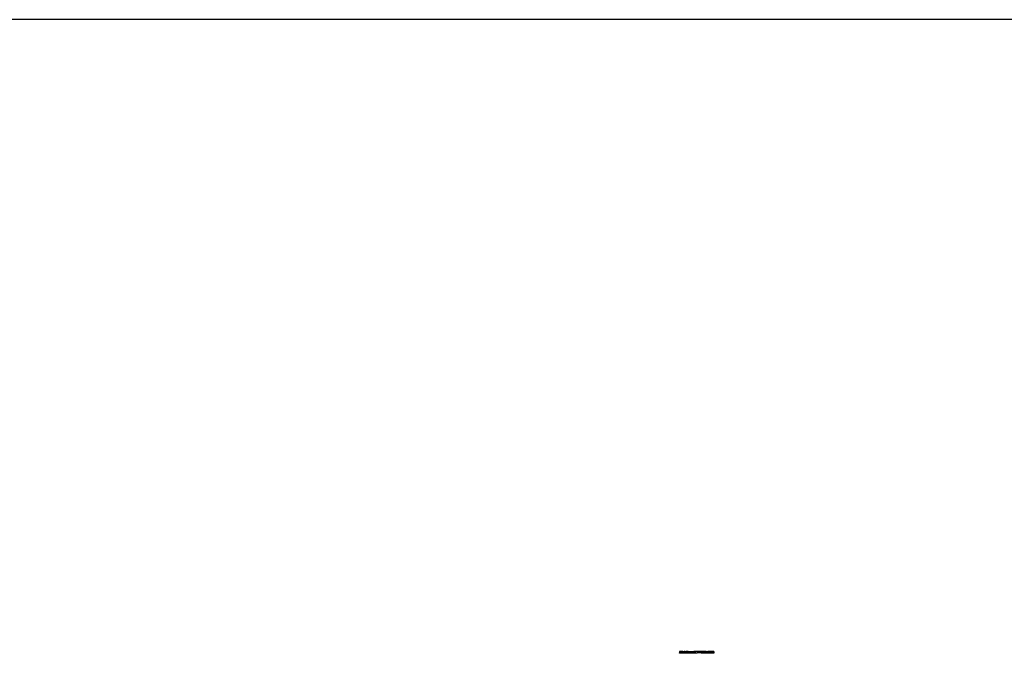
# Model space of a CAD drawing. Extents: x -89225 to 110569, y 13360 to 87647.
# Tile 301 of 478: x 35684 to 35815, y 84643 to 84727. Entities that reach past the tile are written whole.
import ezdxf

# ---------------------------------------------------------------- set-up
doc = ezdxf.new("R2010")
doc.units = 0
doc.layers.add('Iv-Lines 035', color=4, linetype='Continuous')

# ---------------------------------------------------------------- blocks, each defined once
blk = doc.blocks.new('Leidingwerk beluchtingsinstallatie')
for p, q in [((1283320.87, -919506.43), (1282841.87, -919506.43)), ((1283093.24, -919590.62), (1283093.24, -919590.82)), ((1283093.24, -919590.62), (1283093.47, -919590.62)), ((1283093.24, -919590.64), (1283093.24, -919590.62)), ((1283093.24, -919590.64), (1283093.24, -919590.84)), ((1283093.47, -919590.64), (1283093.24, -919590.64)), ((1283093.24, -919590.84), (1283093.24, -919590.82)), ((1283093.47, -919590.84), (1283093.24, -919590.84)), ((1283093.47, -919590.64), (1283093.47, -919590.84)), ((1283093.92, -919590.6), (1283094.36, -919590.62)), ((1283094.35, -919590.66), (1283094.35, -919590.86)), ((1283094.36, -919590.62), (1283094.36, -919590.65)), ((1283095.78, -919590.62), (1283095.78, -919590.82)), ((1283096.07, -919590.62), (1283096.07, -919590.82)), ((1283096.11, -919590.66), (1283096.11, -919590.86)), ((1283096.56, -919590.67), (1283096.11, -919590.66)), ((1283096.56, -919590.87), (1283096.11, -919590.86)), ((1283096.56, -919590.67), (1283096.56, -919590.87)), ((1283096.99, -919590.65), (1283096.99, -919590.85)), ((1283097.15, -919590.62), (1283097.77, -919590.62)), ((1283097.15, -919590.64), (1283097.15, -919590.84)), ((1283097.77, -919590.64), (1283097.15, -919590.64)), ((1283097.77, -919590.84), (1283097.15, -919590.84)), ((1283097.77, -919590.62), (1283097.77, -919590.64)), ((1283097.77, -919590.64), (1283097.77, -919590.84))]:
    blk.add_line(p, q)
for points, knots in [([(1283093.47, -919590.62), (1283093.48, -919590.62), (1283093.49, -919590.62), (1283093.53, -919590.62), (1283093.57, -919590.62), (1283093.61, -919590.61), (1283093.67, -919590.61), (1283093.74, -919590.61), (1283093.82, -919590.61), (1283093.89, -919590.6), (1283093.92, -919590.6)], [0, 0, 0, 0, 0.125878, 0.244179, 0.355238, 0.459854, 0.569217, 0.695165, 0.838412, 1, 1, 1, 1]), ([(1283094.35, -919590.66), (1283094.33, -919590.66), (1283094.27, -919590.66), (1283094.18, -919590.66), (1283094.1, -919590.66), (1283094.02, -919590.66), (1283093.95, -919590.66), (1283093.87, -919590.66), (1283093.8, -919590.66), (1283093.74, -919590.66), (1283093.68, -919590.65), (1283093.63, -919590.65), (1283093.58, -919590.65), (1283093.54, -919590.65), (1283093.51, -919590.65), (1283093.49, -919590.64), (1283093.47, -919590.64), (1283093.47, -919590.64), (1283093.47, -919590.64)], [0, 0, 0, 0, 0.062761, 0.124039, 0.184372, 0.243544, 0.302989, 0.363281, 0.424866, 0.488052, 0.551947, 0.614235, 0.676593, 0.73895, 0.801464, 0.865815, 0.93153, 1, 1, 1, 1]), ([(1283094.35, -919590.86), (1283094.33, -919590.86), (1283094.27, -919590.86), (1283094.18, -919590.86), (1283094.1, -919590.86), (1283094.02, -919590.86), (1283093.95, -919590.86), (1283093.87, -919590.86), (1283093.8, -919590.86), (1283093.74, -919590.86), (1283093.68, -919590.85), (1283093.63, -919590.85), (1283093.58, -919590.85), (1283093.54, -919590.85), (1283093.51, -919590.85), (1283093.49, -919590.84), (1283093.47, -919590.84), (1283093.47, -919590.84), (1283093.47, -919590.84)], [0, 0, 0, 0, 0.062761, 0.124039, 0.184372, 0.243544, 0.302989, 0.363281, 0.424866, 0.488052, 0.551947, 0.614235, 0.676593, 0.73895, 0.801464, 0.865815, 0.93153, 1, 1, 1, 1]), ([(1283094.36, -919590.62), (1283094.34, -919590.62), (1283094.29, -919590.62), (1283094.23, -919590.62), (1283094.17, -919590.62), (1283094.13, -919590.62), (1283094.09, -919590.63), (1283094.07, -919590.63), (1283094.05, -919590.63), (1283094.05, -919590.63), (1283094.05, -919590.63)], [0, 0, 0, 0, 0.151108, 0.292384, 0.425353, 0.550123, 0.668649, 0.782268, 0.892493, 1, 1, 1, 1]), ([(1283094.05, -919590.63), (1283094.05, -919590.63), (1283094.05, -919590.64), (1283094.07, -919590.64), (1283094.1, -919590.64), (1283094.15, -919590.64), (1283094.2, -919590.64), (1283094.25, -919590.65), (1283094.31, -919590.65), (1283094.35, -919590.65), (1283094.38, -919590.65)], [0, 0, 0, 0, 0.149751, 0.288181, 0.41862, 0.547639, 0.670446, 0.782946, 0.891252, 1, 1, 1, 1]), ([(1283095.52, -919590.63), (1283095.5, -919590.63), (1283095.46, -919590.63), (1283095.4, -919590.64), (1283095.34, -919590.64), (1283095.29, -919590.64), (1283095.24, -919590.65), (1283095.19, -919590.65), (1283095.15, -919590.65), (1283095.1, -919590.65), (1283095.03, -919590.66), (1283094.95, -919590.66), (1283094.86, -919590.66), (1283094.76, -919590.66), (1283094.67, -919590.66), (1283094.56, -919590.66), (1283094.46, -919590.66), (1283094.39, -919590.66), (1283094.35, -919590.66)], [0, 0, 0, 0, 0.085072, 0.163662, 0.235414, 0.30072, 0.359224, 0.411151, 0.456429, 0.4956, 0.565469, 0.631733, 0.695671, 0.757668, 0.818705, 0.878748, 0.938774, 1, 1, 1, 1]), ([(1283095.52, -919590.83), (1283095.5, -919590.83), (1283095.46, -919590.83), (1283095.4, -919590.84), (1283095.34, -919590.84), (1283095.29, -919590.84), (1283095.24, -919590.85), (1283095.19, -919590.85), (1283095.15, -919590.85), (1283095.1, -919590.85), (1283095.03, -919590.86), (1283094.95, -919590.86), (1283094.86, -919590.86), (1283094.76, -919590.86), (1283094.67, -919590.86), (1283094.56, -919590.86), (1283094.46, -919590.86), (1283094.39, -919590.86), (1283094.35, -919590.86)], [0, 0, 0, 0, 0.085072, 0.163662, 0.235414, 0.30072, 0.359224, 0.411151, 0.456429, 0.4956, 0.565469, 0.631733, 0.695671, 0.757668, 0.818705, 0.878748, 0.938774, 1, 1, 1, 1]), ([(1283094.38, -919590.65), (1283094.39, -919590.65), (1283094.43, -919590.65), (1283094.49, -919590.65), (1283094.54, -919590.64), (1283094.57, -919590.64), (1283094.59, -919590.64)], [0, 0, 0, 0, 0.223629, 0.459006, 0.714829, 1, 1, 1, 1]), ([(1283094.59, -919590.64), (1283094.6, -919590.64), (1283094.62, -919590.64), (1283094.65, -919590.64), (1283094.68, -919590.64), (1283094.71, -919590.64), (1283094.73, -919590.64), (1283094.76, -919590.64), (1283094.79, -919590.63), (1283094.81, -919590.63), (1283094.82, -919590.63)], [0, 0, 0, 0, 0.084053, 0.179273, 0.285393, 0.40251, 0.533509, 0.675964, 0.832108, 1, 1, 1, 1]), ([(1283094.82, -919590.63), (1283094.84, -919590.63), (1283094.88, -919590.63), (1283094.93, -919590.62), (1283094.98, -919590.62), (1283095.03, -919590.62), (1283095.07, -919590.62), (1283095.12, -919590.61), (1283095.16, -919590.61), (1283095.21, -919590.61), (1283095.28, -919590.61), (1283095.37, -919590.61), (1283095.47, -919590.6), (1283095.58, -919590.6), (1283095.69, -919590.6), (1283095.81, -919590.6), (1283095.94, -919590.6), (1283096.03, -919590.6), (1283096.07, -919590.6)], [0, 0, 0, 0, 0.076153, 0.146352, 0.211292, 0.270492, 0.323997, 0.371865, 0.414393, 0.451582, 0.519737, 0.586534, 0.652873, 0.719576, 0.786977, 0.855445, 0.92616, 1, 1, 1, 1]), ([(1283095.78, -919590.62), (1283095.76, -919590.62), (1283095.71, -919590.62), (1283095.64, -919590.62), (1283095.58, -919590.63), (1283095.54, -919590.63), (1283095.52, -919590.63)], [0, 0, 0, 0, 0.190579, 0.418506, 0.688092, 1, 1, 1, 1]), ([(1283095.78, -919590.82), (1283095.76, -919590.82), (1283095.71, -919590.82), (1283095.64, -919590.82), (1283095.58, -919590.83), (1283095.54, -919590.83), (1283095.52, -919590.83)], [0, 0, 0, 0, 0.190579, 0.418506, 0.688092, 1, 1, 1, 1]), ([(1283096.07, -919590.62), (1283096.04, -919590.62), (1283095.99, -919590.62), (1283095.91, -919590.62), (1283095.84, -919590.62), (1283095.8, -919590.62), (1283095.78, -919590.62)], [0, 0, 0, 0, 0.259835, 0.507558, 0.751994, 1, 1, 1, 1]), ([(1283096.07, -919590.82), (1283096.04, -919590.82), (1283095.99, -919590.82), (1283095.91, -919590.82), (1283095.84, -919590.82), (1283095.8, -919590.82), (1283095.78, -919590.82)], [0, 0, 0, 0, 0.259835, 0.507558, 0.751994, 1, 1, 1, 1]), ([(1283096.07, -919590.6), (1283096.12, -919590.6), (1283096.2, -919590.6), (1283096.33, -919590.6), (1283096.46, -919590.6), (1283096.57, -919590.6), (1283096.68, -919590.6), (1283096.78, -919590.61), (1283096.87, -919590.61), (1283096.93, -919590.61), (1283096.98, -919590.61), (1283097.01, -919590.61), (1283097.03, -919590.61), (1283097.06, -919590.62), (1283097.09, -919590.62), (1283097.11, -919590.62), (1283097.13, -919590.62), (1283097.14, -919590.62), (1283097.15, -919590.62)], [0, 0, 0, 0, 0.087378, 0.172026, 0.255614, 0.339009, 0.420171, 0.497723, 0.571859, 0.644362, 0.681007, 0.719713, 0.760375, 0.803329, 0.848726, 0.896258, 0.947027, 1, 1, 1, 1]), ([(1283096.56, -919590.63), (1283096.56, -919590.63), (1283096.56, -919590.63), (1283096.53, -919590.63), (1283096.48, -919590.62), (1283096.42, -919590.62), (1283096.34, -919590.62), (1283096.26, -919590.62), (1283096.17, -919590.62), (1283096.1, -919590.62), (1283096.07, -919590.62)], [0, 0, 0, 0, 0.128167, 0.251881, 0.375766, 0.504777, 0.634248, 0.755772, 0.876308, 1, 1, 1, 1]), ([(1283096.11, -919590.66), (1283096.15, -919590.66), (1283096.22, -919590.65), (1283096.31, -919590.65), (1283096.39, -919590.65), (1283096.45, -919590.64), (1283096.5, -919590.64), (1283096.54, -919590.64), (1283096.56, -919590.63), (1283096.56, -919590.63), (1283096.56, -919590.63)], [0, 0, 0, 0, 0.154065, 0.297948, 0.432411, 0.558388, 0.676366, 0.78832, 0.895839, 1, 1, 1, 1]), ([(1283096.99, -919590.65), (1283096.97, -919590.65), (1283096.91, -919590.66), (1283096.81, -919590.66), (1283096.69, -919590.67), (1283096.61, -919590.67), (1283096.56, -919590.67)], [0, 0, 0, 0, 0.242522, 0.488818, 0.740642, 1, 1, 1, 1]), ([(1283096.99, -919590.85), (1283096.97, -919590.85), (1283096.91, -919590.86), (1283096.81, -919590.86), (1283096.69, -919590.87), (1283096.61, -919590.87), (1283096.56, -919590.87)], [0, 0, 0, 0, 0.242522, 0.488818, 0.740642, 1, 1, 1, 1]), ([(1283097.15, -919590.64), (1283097.14, -919590.64), (1283097.13, -919590.64), (1283097.09, -919590.65), (1283097.05, -919590.65), (1283097.01, -919590.65), (1283096.99, -919590.65)], [0, 0, 0, 0, 0.273014, 0.528433, 0.770446, 1, 1, 1, 1]), ([(1283097.15, -919590.84), (1283097.14, -919590.84), (1283097.13, -919590.84), (1283097.09, -919590.85), (1283097.05, -919590.85), (1283097.01, -919590.85), (1283096.99, -919590.85)], [0, 0, 0, 0, 0.273014, 0.528433, 0.770446, 1, 1, 1, 1])]:
    blk.add_open_spline(points, degree=3, knots=knots)
blk.add_open_spline([(1283096.11, -919590.82), (1283096.1, -919590.82), (1283096.09, -919590.82), (1283096.07, -919590.82)], degree=3)

msp = doc.modelspace()

# ---------------------------------------------------------------- block references
at = {"layer": 'Iv-Lines 035'}
msp.add_blockref('Leidingwerk beluchtingsinstallatie', (-1247321.42, 1004233.53), dxfattribs=at)

doc.saveas('drawing.dxf')
